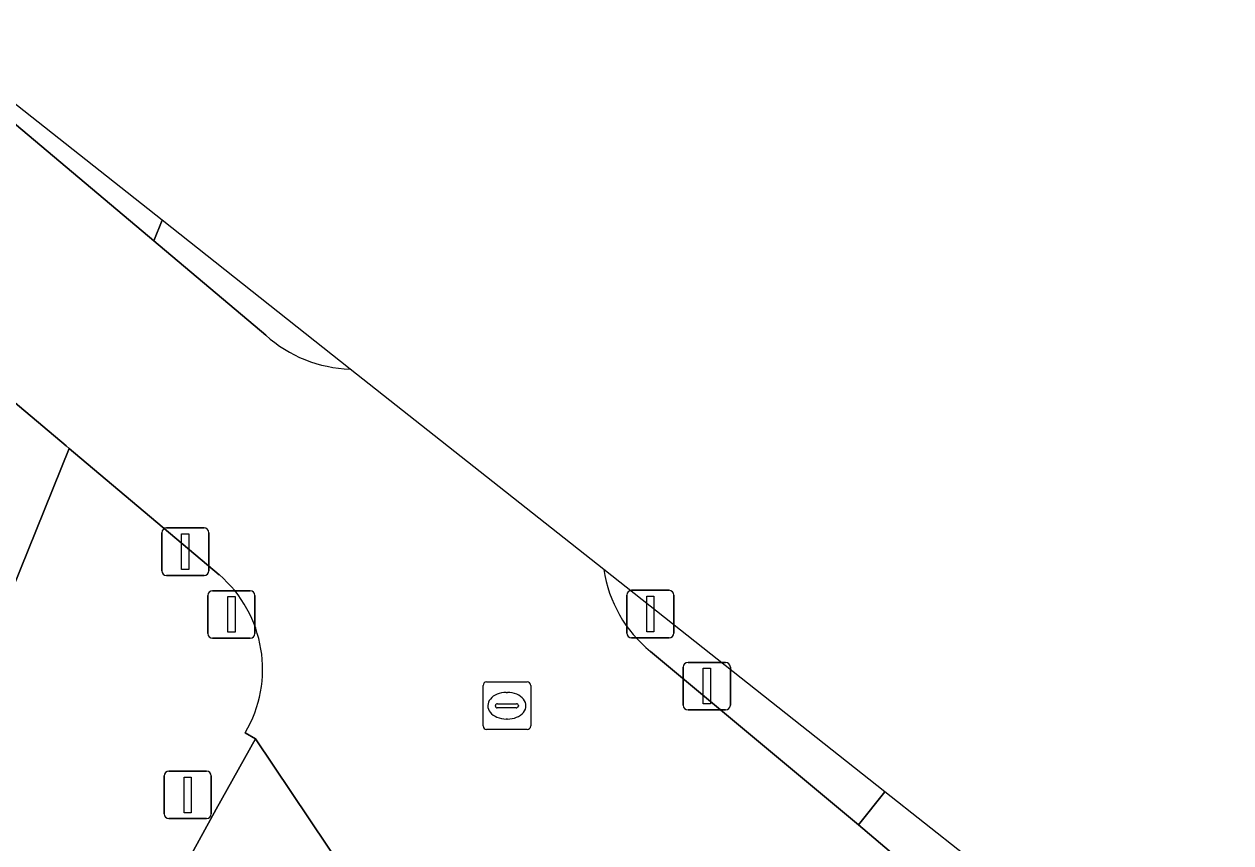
# Model space of a CAD drawing. Extents: x 161087 to 161926, y 382572 to 383873.
# Drawn here: x 161780.88 to 161806.26, y 383008.71 to 383025.93 of the extents above; entities that cross this region are included whole.
import ezdxf

# ---------------------------------------------------------------- set-up
doc = ezdxf.new("R2010")
doc.units = 0
for name, color, linetype in [('IMGEO_Berm_open', 7, 'Continuous'), ('IMGEO_Drukknoppaal', 7, 'Continuous'), ('IMGEO_Fietspad_gesloten', 7, 'Continuous'), ('IMGEO_Rioolput', 7, 'Continuous'), ('IMGEO_Verkeerseiland_gesloten', 7, 'Continuous'), ('IMGEO_Verkeersregelinstallatiepaal', 7, 'Continuous'), ('IMGEO_Voetpad_gesloten', 7, 'Continuous'), ('IMGEO_Voetpad_open', 7, 'Continuous')]:
    doc.layers.add(name, color=color, linetype=linetype)

msp = doc.modelspace()

# ---------------------------------------------------------------- linework, layer by layer
at = {"layer": 'IMGEO_Berm_open'}
msp.add_lwpolyline([(161787.736, 383018.68), (161783.779, 383021.808), (161783.604, 383021.377), (161785.961, 383019.392)], dxfattribs=at)
msp.add_arc((161787.82, 383021.457), 2.779, 228.0098, 268.2619, dxfattribs=at)
at = {"layer": 'IMGEO_Drukknoppaal'}
for p, q in [((161783.872, 383015.338), (161784.662, 383015.338)), ((161784.662, 383015.338), (161783.872, 383015.338)), ((161783.772, 383014.438), (161783.772, 383015.238)), ((161783.772, 383015.238), (161783.772, 383014.438)), ((161784.762, 383015.238), (161784.762, 383014.438)), ((161784.762, 383014.438), (161784.762, 383015.238)), ((161784.662, 383014.338), (161783.872, 383014.338)), ((161783.872, 383014.338), (161784.662, 383014.338)), ((161794.841, 383012.511), (161795.631, 383012.511)), ((161795.631, 383012.511), (161794.841, 383012.511)), ((161794.741, 383011.611), (161794.741, 383012.411)), ((161794.741, 383012.411), (161794.741, 383011.611)), ((161795.731, 383012.411), (161795.731, 383011.611)), ((161795.731, 383011.611), (161795.731, 383012.411)), ((161795.631, 383011.511), (161794.841, 383011.511)), ((161794.841, 383011.511), (161795.631, 383011.511))]:
    msp.add_line(p, q, dxfattribs=at)
for points in [[(161784.192, 383015.213), (161784.342, 383015.213), (161784.342, 383014.463), (161784.192, 383014.463), (161784.192, 383015.213)], [(161795.161, 383012.386), (161795.311, 383012.386), (161795.311, 383011.636), (161795.161, 383011.636), (161795.161, 383012.386)]]:
    msp.add_lwpolyline(points, dxfattribs=at)
for centre, start, end in [((161783.872, 383015.238), 90, 180), ((161783.872, 383015.238), 90, 180), ((161784.662, 383015.238), 0, 90), ((161784.662, 383015.238), 360, 90), ((161783.872, 383014.438), 180, 270), ((161783.872, 383014.438), 180, 270), ((161784.662, 383014.438), 270, 0), ((161784.662, 383014.438), 270, 0), ((161794.841, 383012.411), 90, 180), ((161794.841, 383012.411), 90, 180), ((161795.631, 383012.411), 0, 90), ((161795.631, 383012.411), 360, 90), ((161794.841, 383011.611), 180, 270), ((161794.841, 383011.611), 180, 270), ((161795.631, 383011.611), 270, 0), ((161795.631, 383011.611), 270, 0)]:
    msp.add_arc(centre, 0.1, start, end, dxfattribs=at)
at = {"layer": 'IMGEO_Fietspad_gesloten'}
for points in [[(161785.961, 383019.392), (161783.604, 383021.377), (161778.45, 383025.718), (161778.334, 383025.491), (161776.473, 383021.844), (161776.357, 383021.615), (161781.764, 383017.063), (161781.826, 383017.01), (161784.98, 383014.355)], [(161793.072, 383014.461), (161787.736, 383018.68)], [(161806.257, 383002.435), (161801.665, 383006.341), (161801.472, 383006.506), (161798.423, 383009.093), (161794.054, 383012.743)], [(161785.527, 383011.028), (161785.742, 383010.9), (161788.401, 383006.939), (161788.602, 383006.828)], [(161777.073, 382986.342), (161779.977, 382991.593), (161782.878, 382996.829), (161788.401, 383006.939), (161785.742, 383010.9), (161784.919, 383009.422), (161779.265, 382999.134), (161773.357, 382988.383), (161762.207, 382967.949), (161751.345, 382948.162), (161743.455, 382933.74), (161741.364, 382929.893)]]:
    msp.add_lwpolyline(points, dxfattribs=at)
for centre, radius, start, end in [((161787.82, 383021.457), 2.779, 228.0098, 268.2619), ((161783.271, 383012.366), 2.623, 329.3349, 49.3383), ((161795.761, 383014.858), 2.718, 188.3979, 231.0982)]:
    msp.add_arc(centre, radius, start, end, dxfattribs=at)
at = {"layer": 'IMGEO_Rioolput'}
for p, q in [((161790.531, 383011.173), (161790.531, 383012.025)), ((161790.606, 383012.099), (161791.458, 383012.099)), ((161791.532, 383012.025), (161791.532, 383011.173)), ((161791.019, 383011.879), (161791.044, 383011.879)), ((161790.79, 383011.593), (161790.79, 383011.605)), ((161791.228, 383011.556), (161790.83, 383011.556)), ((161790.833, 383011.642), (161791.231, 383011.642)), ((161791.274, 383011.605), (161791.274, 383011.593)), ((161791.042, 383011.319), (161791.017, 383011.319)), ((161791.458, 383011.099), (161790.606, 383011.099))]:
    msp.add_line(p, q, dxfattribs=at)
for points in [[(161790.531, 383011.173), (161790.531, 383012.025)], [(161790.606, 383012.099), (161791.458, 383012.099)], [(161791.532, 383012.025), (161791.532, 383011.173)], [(161791.458, 383011.099), (161790.606, 383011.099)]]:
    msp.add_lwpolyline(points, dxfattribs=at)
for centre, radius, start, end in [((161790.608, 383012.023), 0.0765, 91.552, 178.448), ((161790.608, 383012.023), 0.0765, 91.552, 178.448), ((161791.456, 383012.023), 0.0765, 1.552, 88.448), ((161791.456, 383012.023), 0.0765, 1.552, 88.448), ((161790.83, 383011.602), 0.0403, 85.8775, 175.7526), ((161790.827, 383011.592), 0.0366, 178.938, 274.7102), ((161791.231, 383011.599), 0.043, 264.8664, 352.4533), ((161791.235, 383011.604), 0.0386, 1.7309, 96.639), ((161790.608, 383011.175), 0.0765, 181.552, 268.448), ((161790.608, 383011.175), 0.0765, 181.552, 268.448), ((161791.456, 383011.175), 0.0765, 271.552, 358.448), ((161791.456, 383011.175), 0.0765, 271.552, 358.448)]:
    msp.add_arc(centre, radius, start, end, dxfattribs=at)
for centre, major_axis, ratio, start_param, end_param in [((161791.018, 383011.599), (-0.387, 0.002), 0.722429, 4.712389, 7.853982), ((161791.043, 383011.599), (-0.39, 0.002), 0.717154, 1.570796, 4.712389)]:
    msp.add_ellipse(centre, major_axis=major_axis, ratio=ratio, start_param=start_param, end_param=end_param, dxfattribs=at)
at = {"layer": 'IMGEO_Verkeerseiland_gesloten'}
for points in [[(161798.98, 383009.79), (161793.072, 383014.461)], [(161794.054, 383012.743), (161798.423, 383009.093), (161798.98, 383009.79)]]:
    msp.add_lwpolyline(points, dxfattribs=at)
msp.add_arc((161795.761, 383014.858), 2.718, 188.3979, 231.0982, dxfattribs=at)
at = {"layer": 'IMGEO_Verkeersregelinstallatiepaal'}
for p, q in [((161793.653, 383014.026), (161794.443, 383014.026)), ((161794.443, 383014.026), (161793.653, 383014.026)), ((161784.744, 383013.118), (161784.744, 383013.918)), ((161784.744, 383013.918), (161784.744, 383013.118)), ((161784.844, 383014.018), (161785.634, 383014.018)), ((161785.634, 383014.018), (161784.844, 383014.018)), ((161785.734, 383013.918), (161785.734, 383013.118)), ((161785.734, 383013.118), (161785.734, 383013.918)), ((161793.553, 383013.126), (161793.553, 383013.926)), ((161793.553, 383013.926), (161793.553, 383013.126)), ((161794.543, 383013.926), (161794.543, 383013.126)), ((161794.543, 383013.126), (161794.543, 383013.926)), ((161785.634, 383013.018), (161784.844, 383013.018)), ((161784.844, 383013.018), (161785.634, 383013.018)), ((161794.443, 383013.026), (161793.653, 383013.026)), ((161793.653, 383013.026), (161794.443, 383013.026)), ((161783.925, 383010.224), (161784.715, 383010.224)), ((161784.715, 383010.224), (161783.925, 383010.224)), ((161783.825, 383009.324), (161783.825, 383010.124)), ((161783.825, 383010.124), (161783.825, 383009.324)), ((161784.815, 383010.124), (161784.815, 383009.324)), ((161784.815, 383009.324), (161784.815, 383010.124)), ((161784.715, 383009.224), (161783.925, 383009.224)), ((161783.925, 383009.224), (161784.715, 383009.224))]:
    msp.add_line(p, q, dxfattribs=at)
for points in [[(161785.164, 383013.893), (161785.314, 383013.893), (161785.314, 383013.143), (161785.164, 383013.143), (161785.164, 383013.893)], [(161793.973, 383013.901), (161794.123, 383013.901), (161794.123, 383013.151), (161793.973, 383013.151), (161793.973, 383013.901)], [(161784.245, 383010.099), (161784.395, 383010.099), (161784.395, 383009.349), (161784.245, 383009.349), (161784.245, 383010.099)]]:
    msp.add_lwpolyline(points, dxfattribs=at)
for centre, start, end in [((161793.653, 383013.926), 90, 180), ((161793.653, 383013.926), 90, 180), ((161794.443, 383013.926), 0, 90), ((161794.443, 383013.926), 360, 90), ((161784.844, 383013.918), 90, 180), ((161784.844, 383013.918), 90, 180), ((161785.634, 383013.918), 0, 90), ((161785.634, 383013.918), 360, 90), ((161784.844, 383013.118), 180, 270), ((161784.844, 383013.118), 180, 270), ((161785.634, 383013.118), 270, 0), ((161785.634, 383013.118), 270, 0), ((161793.653, 383013.126), 180, 270), ((161793.653, 383013.126), 180, 270), ((161794.443, 383013.126), 270, 0), ((161794.443, 383013.126), 270, 0), ((161783.925, 383010.124), 90, 180), ((161783.925, 383010.124), 90, 180), ((161784.715, 383010.124), 0, 90), ((161784.715, 383010.124), 360, 90), ((161783.925, 383009.324), 180, 270), ((161783.925, 383009.324), 180, 270), ((161784.715, 383009.324), 270, 0), ((161784.715, 383009.324), 270, 0)]:
    msp.add_arc(centre, 0.1, start, end, dxfattribs=at)
at = {"layer": 'IMGEO_Voetpad_gesloten'}
msp.add_lwpolyline([(161783.779, 383021.808), (161778.56, 383025.934), (161778.45, 383025.718), (161783.604, 383021.377)], close=True, dxfattribs=at)
at = {"layer": 'IMGEO_Voetpad_open'}
for points in [[(161781.826, 383017.01), (161781.764, 383017.063), (161776.357, 383021.615), (161775.315, 383019.573), (161774.349, 383017.679), (161774.216, 383017.418), (161779.375, 383013.304), (161780.093, 383012.732)], [(161802.314, 383007.155), (161798.98, 383009.79), (161798.423, 383009.093), (161801.472, 383006.506), (161801.665, 383006.341)]]:
    msp.add_lwpolyline(points, close=True, dxfattribs=at)
for points in [[(161784.98, 383014.355), (161781.826, 383017.01), (161780.093, 383012.732), (161780.109, 383012.719), (161780.48, 383012.423), (161779.559, 383002.535), (161764.889, 382975.647), (161749.772, 382948.32), (161739.114, 382928.366), (161739.061, 382928.267), (161736.217, 382925.716), (161724.38, 382921.606), (161721.683, 382919.323), (161722.786, 382918.055), (161720.52, 382916.114), (161719.394, 382917.386), (161698.579, 382899.768), (161699.567, 382898.624), (161695.623, 382895.286), (161697.348, 382891.796), (161705.064, 382898.281), (161711.79, 382903.898)], [(161741.364, 382929.893), (161743.455, 382933.74), (161751.345, 382948.162), (161762.207, 382967.949), (161773.357, 382988.383), (161779.265, 382999.134), (161784.919, 383009.422), (161785.742, 383010.9), (161785.527, 383011.028)]]:
    msp.add_lwpolyline(points, dxfattribs=at)
msp.add_arc((161783.271, 383012.366), 2.623, 329.3349, 49.3383, dxfattribs=at)

doc.saveas('drawing.dxf')
